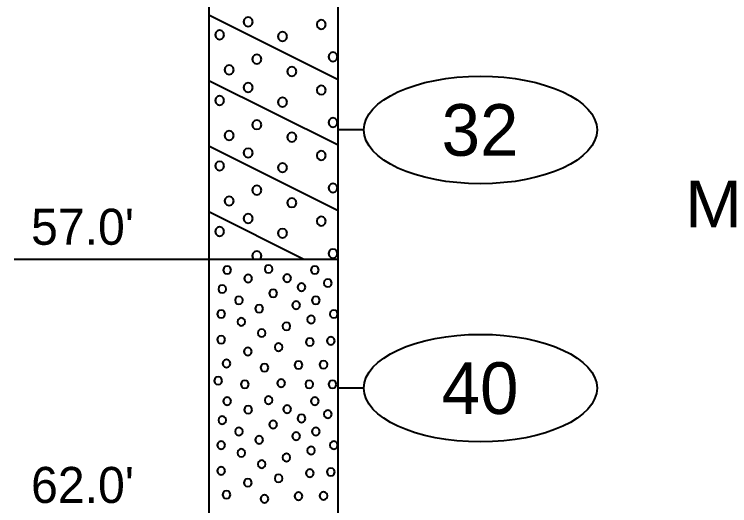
# Model space of a CAD drawing. Extents: x -76 to 974, y -1080 to -735.
# Drawn here: x 282.42 to 296.27, y -991.86 to -982.34 of the extents above; entities that cross this region are included whole.
import ezdxf
from ezdxf.enums import TextEntityAlignment as Align

# ---------------------------------------------------------------- set-up
doc = ezdxf.new("R2010")
doc.units = 0
doc.header["$LTSCALE"] = 0.36
doc.layers.add('27', color=7, linetype='Continuous', lineweight=40)
doc.layers.add('29', color=7, linetype='Continuous')

msp = doc.modelspace()

# ---------------------------------------------------------------- linework, layer by layer
at = {"layer": '27'}
for p, q in [((286.1855, -981.0789), (286.1855, -987.0789)), ((288.6855, -987.0789), (288.6855, -981.0789)), ((286.1855, -982.3489), (288.6855, -983.5989)), ((286.1855, -983.6189), (288.6855, -984.8689)), ((289.1855, -984.5789), (288.6855, -984.5789)), ((286.1855, -984.8889), (288.6855, -986.1389)), ((286.1855, -986.1589), (288.0255, -987.0789)), ((282.4181, -987.0789), (286.1855, -987.0789)), ((286.1855, -987.0789), (288.6855, -987.0789)), ((286.1855, -987.0789), (286.1855, -992.0789)), ((288.6855, -992.0789), (288.6855, -987.0789)), ((289.1855, -989.5789), (288.6855, -989.5789))]:
    msp.add_line(p, q, dxfattribs=at)
for points in [[(287.0361, -982.4841), (287.0242, -982.4396), (286.9917, -982.4071), (286.9472, -982.3952), (286.9028, -982.4071), (286.8702, -982.4396), (286.8583, -982.4841), (286.8702, -982.5285), (286.9028, -982.561), (286.9472, -982.573), (286.9917, -982.561), (287.0242, -982.5285)], [(288.451, -982.5349), (288.4391, -982.4905), (288.4066, -982.4579), (288.3621, -982.446), (288.3177, -982.4579), (288.2851, -982.4905), (288.2732, -982.5349), (288.2851, -982.5794), (288.3177, -982.6119), (288.3621, -982.6238), (288.4066, -982.6119), (288.4391, -982.5794)], [(286.4831, -982.7358), (286.4712, -982.6913), (286.4386, -982.6588), (286.3942, -982.6469), (286.3497, -982.6588), (286.3172, -982.6913), (286.3053, -982.7358), (286.3172, -982.7802), (286.3497, -982.8128), (286.3942, -982.8247), (286.4386, -982.8128), (286.4712, -982.7802)], [(287.6984, -982.7688), (287.6865, -982.7244), (287.654, -982.6918), (287.6095, -982.6799), (287.5651, -982.6918), (287.5325, -982.7244), (287.5206, -982.7688), (287.5325, -982.8133), (287.5651, -982.8458), (287.6095, -982.8577), (287.654, -982.8458), (287.6865, -982.8133)], [(287.2026, -983.2061), (287.1907, -983.1617), (287.1582, -983.1291), (287.1137, -983.1172), (287.0693, -983.1291), (287.0367, -983.1617), (287.0248, -983.2061), (287.0367, -983.2506), (287.0693, -983.2831), (287.1137, -983.295), (287.1582, -983.2831), (287.1907, -983.2506)], [(288.6773, -983.1629), (288.6654, -983.1185), (288.6329, -983.0859), (288.5884, -983.074), (288.544, -983.0859), (288.5114, -983.1185), (288.4995, -983.1629), (288.5114, -983.2074), (288.544, -983.2399), (288.5884, -983.2518), (288.6329, -983.2399), (288.6654, -983.2074)], [(286.6674, -983.4146), (286.6555, -983.3702), (286.623, -983.3376), (286.5785, -983.3257), (286.5341, -983.3376), (286.5015, -983.3702), (286.4896, -983.4146), (286.5015, -983.4591), (286.5341, -983.4916), (286.5785, -983.5035), (286.623, -983.4916), (286.6555, -983.4591)], [(287.8802, -983.4477), (287.8683, -983.4032), (287.8358, -983.3707), (287.7913, -983.3588), (287.7469, -983.3707), (287.7143, -983.4032), (287.7024, -983.4477), (287.7143, -983.4921), (287.7469, -983.5247), (287.7913, -983.5366), (287.8358, -983.5247), (287.8683, -983.4921)], [(287.0362, -983.7552), (287.0243, -983.7108), (286.9917, -983.6783), (286.9473, -983.6663), (286.9028, -983.6783), (286.8703, -983.7108), (286.8584, -983.7552), (286.8703, -983.7997), (286.9028, -983.8322), (286.9473, -983.8441), (286.9917, -983.8322), (287.0243, -983.7997)], [(288.451, -983.8062), (288.4391, -983.7617), (288.4066, -983.7292), (288.3621, -983.7173), (288.3177, -983.7292), (288.2851, -983.7617), (288.2732, -983.8062), (288.2851, -983.8506), (288.3177, -983.8832), (288.3621, -983.8951), (288.4066, -983.8832), (288.4391, -983.8506)], [(286.4831, -984.007), (286.4712, -983.9626), (286.4386, -983.93), (286.3942, -983.9181), (286.3497, -983.93), (286.3172, -983.9626), (286.3053, -984.007), (286.3172, -984.0515), (286.3497, -984.084), (286.3942, -984.0959), (286.4386, -984.084), (286.4712, -984.0515)], [(287.6984, -984.0401), (287.6865, -983.9956), (287.654, -983.9631), (287.6095, -983.9512), (287.5651, -983.9631), (287.5325, -983.9956), (287.5206, -984.0401), (287.5325, -984.0845), (287.5651, -984.1171), (287.6095, -984.129), (287.654, -984.1171), (287.6865, -984.0845)], [(287.2026, -984.4774), (287.1907, -984.433), (287.1582, -984.4004), (287.1137, -984.3885), (287.0693, -984.4004), (287.0367, -984.433), (287.0248, -984.4774), (287.0367, -984.5219), (287.0693, -984.5544), (287.1137, -984.5663), (287.1582, -984.5544), (287.1907, -984.5219)], [(288.6773, -984.4342), (288.6654, -984.3897), (288.6329, -984.3572), (288.5884, -984.3453), (288.544, -984.3572), (288.5114, -984.3897), (288.4995, -984.4342), (288.5114, -984.4786), (288.544, -984.5112), (288.5884, -984.5231), (288.6329, -984.5112), (288.6654, -984.4786)], [(286.6674, -984.6859), (286.6555, -984.6414), (286.623, -984.6089), (286.5785, -984.597), (286.5341, -984.6089), (286.5015, -984.6414), (286.4896, -984.6859), (286.5015, -984.7303), (286.5341, -984.7629), (286.5785, -984.7748), (286.623, -984.7629), (286.6555, -984.7303)], [(287.8802, -984.7189), (287.8683, -984.6745), (287.8358, -984.642), (287.7913, -984.63), (287.7469, -984.642), (287.7143, -984.6745), (287.7024, -984.7189), (287.7143, -984.7634), (287.7469, -984.7959), (287.7913, -984.8078), (287.8358, -984.7959), (287.8683, -984.7634)], [(287.0361, -985.0241), (287.0242, -984.9796), (286.9917, -984.9471), (286.9472, -984.9352), (286.9028, -984.9471), (286.8702, -984.9796), (286.8583, -985.0241), (286.8702, -985.0685), (286.9028, -985.101), (286.9472, -985.113), (286.9917, -985.101), (287.0242, -985.0685)], [(288.451, -985.0749), (288.4391, -985.0305), (288.4066, -984.9979), (288.3621, -984.986), (288.3177, -984.9979), (288.2851, -985.0305), (288.2732, -985.0749), (288.2851, -985.1194), (288.3177, -985.1519), (288.3621, -985.1638), (288.4066, -985.1519), (288.4391, -985.1194)], [(286.4831, -985.2758), (286.4712, -985.2313), (286.4386, -985.1988), (286.3942, -985.1869), (286.3497, -985.1988), (286.3172, -985.2313), (286.3053, -985.2758), (286.3172, -985.3202), (286.3497, -985.3528), (286.3942, -985.3647), (286.4386, -985.3528), (286.4712, -985.3202)], [(287.6984, -985.3088), (287.6865, -985.2644), (287.654, -985.2318), (287.6095, -985.2199), (287.5651, -985.2318), (287.5325, -985.2644), (287.5206, -985.3088), (287.5325, -985.3533), (287.5651, -985.3858), (287.6095, -985.3977), (287.654, -985.3858), (287.6865, -985.3533)], [(287.2026, -985.7461), (287.1907, -985.7017), (287.1582, -985.6691), (287.1137, -985.6572), (287.0693, -985.6691), (287.0367, -985.7017), (287.0248, -985.7461), (287.0367, -985.7906), (287.0693, -985.8231), (287.1137, -985.835), (287.1582, -985.8231), (287.1907, -985.7906)], [(288.6773, -985.7029), (288.6654, -985.6585), (288.6329, -985.6259), (288.5884, -985.614), (288.544, -985.6259), (288.5114, -985.6585), (288.4995, -985.7029), (288.5114, -985.7474), (288.544, -985.7799), (288.5884, -985.7918), (288.6329, -985.7799), (288.6654, -985.7474)], [(286.6674, -985.9546), (286.6555, -985.9102), (286.623, -985.8776), (286.5785, -985.8657), (286.5341, -985.8776), (286.5015, -985.9102), (286.4896, -985.9546), (286.5015, -985.9991), (286.5341, -986.0316), (286.5785, -986.0435), (286.623, -986.0316), (286.6555, -985.9991)], [(287.8802, -985.9877), (287.8683, -985.9432), (287.8358, -985.9107), (287.7913, -985.8988), (287.7469, -985.9107), (287.7143, -985.9432), (287.7024, -985.9877), (287.7143, -986.0321), (287.7469, -986.0647), (287.7913, -986.0766), (287.8358, -986.0647), (287.8683, -986.0321)], [(287.0362, -986.2952), (287.0243, -986.2508), (286.9917, -986.2183), (286.9473, -986.2063), (286.9028, -986.2183), (286.8703, -986.2508), (286.8584, -986.2952), (286.8703, -986.3397), (286.9028, -986.3722), (286.9473, -986.3841), (286.9917, -986.3722), (287.0243, -986.3397)], [(288.451, -986.3462), (288.4391, -986.3017), (288.4066, -986.2692), (288.3621, -986.2573), (288.3177, -986.2692), (288.2851, -986.3017), (288.2732, -986.3462), (288.2851, -986.3906), (288.3177, -986.4232), (288.3621, -986.4351), (288.4066, -986.4232), (288.4391, -986.3906)], [(286.4831, -986.547), (286.4712, -986.5026), (286.4386, -986.47), (286.3942, -986.4581), (286.3497, -986.47), (286.3172, -986.5026), (286.3053, -986.547), (286.3172, -986.5915), (286.3497, -986.624), (286.3942, -986.6359), (286.4386, -986.624), (286.4712, -986.5915)], [(287.6984, -986.5801), (287.6865, -986.5356), (287.654, -986.5031), (287.6095, -986.4912), (287.5651, -986.5031), (287.5325, -986.5356), (287.5206, -986.5801), (287.5325, -986.6245), (287.5651, -986.6571), (287.6095, -986.669), (287.654, -986.6571), (287.6865, -986.6245)], [(288.6773, -986.9742), (288.6654, -986.9297), (288.6329, -986.8972), (288.5884, -986.8853), (288.544, -986.8972), (288.5114, -986.9297), (288.4995, -986.9742), (288.5114, -987.0186), (288.544, -987.0512), (288.5884, -987.0631), (288.6329, -987.0512), (288.6654, -987.0186)], [(287.1907, -987.0619), (287.2026, -987.0174), (287.1907, -986.973), (287.1582, -986.9404), (287.1137, -986.9285), (287.0693, -986.9404), (287.0367, -986.973), (287.0248, -987.0174), (287.0367, -987.0619), (287.0538, -987.0789), (287.1737, -987.0789)], [(286.6174, -987.2916), (286.6072, -987.2535), (286.5793, -987.2256), (286.5412, -987.2154), (286.5031, -987.2256), (286.4752, -987.2535), (286.465, -987.2916), (286.4752, -987.3297), (286.5031, -987.3575), (286.5412, -987.3678), (286.5793, -987.3575), (286.6072, -987.3297)], [(287.4184, -987.272), (287.4082, -987.2339), (287.3803, -987.206), (287.3422, -987.1958), (287.3041, -987.206), (287.2762, -987.2339), (287.266, -987.272), (287.2762, -987.3101), (287.3041, -987.338), (287.3422, -987.3482), (287.3803, -987.338), (287.4082, -987.3101)], [(288.312, -987.2916), (288.3018, -987.2535), (288.2739, -987.2256), (288.2358, -987.2154), (288.1977, -987.2256), (288.1698, -987.2535), (288.1596, -987.2916), (288.1698, -987.3297), (288.1977, -987.3576), (288.2358, -987.3678), (288.2739, -987.3576), (288.3018, -987.3297)], [(287.0224, -987.4568), (287.0121, -987.4187), (286.9843, -987.3908), (286.9462, -987.3806), (286.9081, -987.3908), (286.8802, -987.4187), (286.87, -987.4568), (286.8802, -987.4949), (286.9081, -987.5228), (286.9462, -987.533), (286.9843, -987.5228), (287.0121, -987.4949)], [(287.7774, -987.4478), (287.7672, -987.4097), (287.7393, -987.3818), (287.7012, -987.3716), (287.6631, -987.3818), (287.6352, -987.4097), (287.625, -987.4478), (287.6352, -987.4859), (287.6631, -987.5138), (287.7012, -987.524), (287.7393, -987.5138), (287.7672, -987.4859)], [(286.5212, -987.6594), (286.511, -987.6213), (286.4831, -987.5934), (286.445, -987.5832), (286.4069, -987.5934), (286.379, -987.6213), (286.3688, -987.6594), (286.379, -987.6975), (286.4069, -987.7254), (286.445, -987.7356), (286.4831, -987.7254), (286.511, -987.6975)], [(288.0557, -987.6251), (288.0455, -987.587), (288.0176, -987.5591), (287.9795, -987.5489), (287.9414, -987.5591), (287.9135, -987.587), (287.9033, -987.6251), (287.9135, -987.6632), (287.9414, -987.6911), (287.9795, -987.7013), (288.0176, -987.6911), (288.0455, -987.6632)], [(288.5629, -987.5437), (288.5527, -987.5056), (288.5248, -987.4777), (288.4867, -987.4675), (288.4486, -987.4777), (288.4207, -987.5056), (288.4105, -987.5437), (288.4207, -987.5818), (288.4486, -987.6097), (288.4867, -987.6199), (288.5248, -987.6097), (288.5527, -987.5818)], [(287.5073, -987.7426), (287.4971, -987.7045), (287.4692, -987.6766), (287.4311, -987.6664), (287.393, -987.6766), (287.3651, -987.7045), (287.3549, -987.7426), (287.3651, -987.7807), (287.393, -987.8086), (287.4311, -987.8188), (287.4692, -987.8086), (287.4971, -987.7807)], [(286.8441, -987.8781), (286.8339, -987.84), (286.806, -987.8121), (286.7679, -987.8019), (286.7298, -987.8121), (286.7019, -987.84), (286.6917, -987.8781), (286.7019, -987.9162), (286.7298, -987.9441), (286.7679, -987.9543), (286.806, -987.9441), (286.8339, -987.9162)], [(288.3328, -987.8781), (288.3226, -987.84), (288.2947, -987.8121), (288.2566, -987.8019), (288.2185, -987.8121), (288.1906, -987.84), (288.1804, -987.8781), (288.1906, -987.9162), (288.2185, -987.9441), (288.2566, -987.9543), (288.2947, -987.9441), (288.3226, -987.9162)], [(287.2357, -988.0395), (287.2255, -988.0014), (287.1976, -987.9735), (287.1595, -987.9633), (287.1214, -987.9735), (287.0935, -988.0014), (287.0833, -988.0395), (287.0935, -988.0776), (287.1214, -988.1055), (287.1595, -988.1157), (287.1976, -988.1055), (287.2255, -988.0776)], [(287.9514, -987.9709), (287.9412, -987.9328), (287.9133, -987.9049), (287.8752, -987.8947), (287.8371, -987.9049), (287.8092, -987.9328), (287.799, -987.9709), (287.8092, -988.009), (287.8371, -988.0369), (287.8752, -988.0471), (287.9133, -988.0369), (287.9412, -988.009)], [(286.4984, -988.1438), (286.4881, -988.1057), (286.4603, -988.0778), (286.4222, -988.0676), (286.3841, -988.0778), (286.3562, -988.1057), (286.346, -988.1438), (286.3562, -988.1819), (286.3841, -988.2097), (286.4222, -988.22), (286.4603, -988.2097), (286.4881, -988.1819)], [(288.6786, -988.1438), (288.6684, -988.1057), (288.6405, -988.0778), (288.6024, -988.0676), (288.5643, -988.0778), (288.5364, -988.1057), (288.5262, -988.1438), (288.5364, -988.1819), (288.5643, -988.2097), (288.6024, -988.22), (288.6405, -988.2097), (288.6684, -988.1819)], [(286.8899, -988.2938), (286.8797, -988.2557), (286.8518, -988.2278), (286.8137, -988.2176), (286.7756, -988.2278), (286.7477, -988.2557), (286.7375, -988.2938), (286.7477, -988.3319), (286.7756, -988.3598), (286.8137, -988.37), (286.8518, -988.3598), (286.8797, -988.3319)], [(288.24, -988.248), (288.2298, -988.2099), (288.2019, -988.182), (288.1638, -988.1718), (288.1257, -988.182), (288.0978, -988.2099), (288.0876, -988.248), (288.0978, -988.2861), (288.1257, -988.314), (288.1638, -988.3242), (288.2019, -988.314), (288.2298, -988.2861)], [(287.762, -988.3815), (287.7518, -988.3434), (287.7239, -988.3155), (287.6858, -988.3053), (287.6477, -988.3155), (287.6198, -988.3434), (287.6096, -988.3815), (287.6198, -988.4196), (287.6477, -988.4475), (287.6858, -988.4577), (287.7239, -988.4475), (287.7518, -988.4196)], [(286.4984, -988.6396), (286.4881, -988.6015), (286.4603, -988.5736), (286.4222, -988.5634), (286.3841, -988.5736), (286.3562, -988.6015), (286.346, -988.6396), (286.3562, -988.6777), (286.3841, -988.7055), (286.4222, -988.7158), (286.4603, -988.7055), (286.4881, -988.6777)], [(287.284, -988.5124), (287.2738, -988.4743), (287.2459, -988.4464), (287.2078, -988.4362), (287.1697, -988.4464), (287.1418, -988.4743), (287.1316, -988.5124), (287.1418, -988.5505), (287.1697, -988.5784), (287.2078, -988.5886), (287.2459, -988.5784), (287.2738, -988.5505)], [(288.2171, -988.6866), (288.2069, -988.6485), (288.179, -988.6206), (288.1409, -988.6104), (288.1028, -988.6206), (288.0749, -988.6485), (288.0647, -988.6866), (288.0749, -988.7247), (288.1028, -988.7526), (288.1409, -988.7628), (288.179, -988.7526), (288.2069, -988.7247)], [(288.6214, -988.6624), (288.6112, -988.6243), (288.5833, -988.5964), (288.5452, -988.5862), (288.5071, -988.5964), (288.4792, -988.6243), (288.469, -988.6624), (288.4792, -988.7005), (288.5071, -988.7284), (288.5452, -988.7386), (288.5833, -988.7284), (288.6112, -988.7005)], [(287.017, -988.8709), (287.0068, -988.8328), (286.9789, -988.8049), (286.9408, -988.7947), (286.9027, -988.8049), (286.8748, -988.8328), (286.8646, -988.8709), (286.8748, -988.909), (286.9027, -988.9369), (286.9408, -988.9471), (286.9789, -988.9369), (287.0068, -988.909)], [(287.612, -988.787), (287.6018, -988.7489), (287.5739, -988.721), (287.5358, -988.7108), (287.4977, -988.721), (287.4698, -988.7489), (287.4596, -988.787), (287.4698, -988.8251), (287.4977, -988.853), (287.5358, -988.8632), (287.5739, -988.853), (287.6018, -988.8251)], [(286.6013, -989.1023), (286.5911, -989.0642), (286.5632, -989.0363), (286.5251, -989.0261), (286.487, -989.0363), (286.4591, -989.0642), (286.4489, -989.1023), (286.4591, -989.1404), (286.487, -989.1683), (286.5251, -989.1785), (286.5632, -989.1683), (286.5911, -989.1404)], [(287.3399, -989.1824), (287.3297, -989.1443), (287.3018, -989.1164), (287.2637, -989.1062), (287.2256, -989.1164), (287.1977, -989.1443), (287.1875, -989.1824), (287.1977, -989.2205), (287.2256, -989.2484), (287.2637, -989.2586), (287.3018, -989.2484), (287.3297, -989.2205)], [(287.9972, -989.1315), (287.987, -989.0934), (287.9591, -989.0655), (287.921, -989.0553), (287.8829, -989.0655), (287.855, -989.0934), (287.8448, -989.1315), (287.855, -989.1696), (287.8829, -989.1975), (287.921, -989.2077), (287.9591, -989.1975), (287.987, -989.1696)], [(288.4828, -989.1239), (288.4726, -989.0858), (288.4447, -989.0579), (288.4066, -989.0477), (288.3685, -989.0579), (288.3406, -989.0858), (288.3304, -989.1239), (288.3406, -989.162), (288.3685, -989.1899), (288.4066, -989.2001), (288.4447, -989.1899), (288.4726, -989.162)], [(286.4399, -989.4354), (286.4297, -989.3973), (286.4018, -989.3694), (286.3637, -989.3592), (286.3256, -989.3694), (286.2977, -989.3973), (286.2875, -989.4354), (286.2977, -989.4735), (286.3256, -989.5014), (286.3637, -989.5116), (286.4018, -989.5014), (286.4297, -989.4735)], [(286.9586, -989.5053), (286.9483, -989.4672), (286.9205, -989.4393), (286.8824, -989.4291), (286.8443, -989.4393), (286.8164, -989.4672), (286.8062, -989.5053), (286.8164, -989.5434), (286.8443, -989.5713), (286.8824, -989.5815), (286.9205, -989.5713), (286.9483, -989.5434)], [(287.6628, -989.4824), (287.6526, -989.4443), (287.6247, -989.4164), (287.5866, -989.4062), (287.5485, -989.4164), (287.5206, -989.4443), (287.5104, -989.4824), (287.5206, -989.5205), (287.5485, -989.5484), (287.5866, -989.5586), (287.6247, -989.5484), (287.6526, -989.5205)], [(288.2057, -989.5053), (288.1955, -989.4672), (288.1676, -989.4393), (288.1295, -989.4291), (288.0914, -989.4393), (288.0635, -989.4672), (288.0533, -989.5053), (288.0635, -989.5434), (288.0914, -989.5713), (288.1295, -989.5815), (288.1676, -989.5713), (288.1955, -989.5434)], [(288.6557, -989.5053), (288.6455, -989.4672), (288.6176, -989.4393), (288.5795, -989.4291), (288.5414, -989.4393), (288.5135, -989.4672), (288.5033, -989.5053), (288.5135, -989.5434), (288.5414, -989.5713), (288.5795, -989.5815), (288.6176, -989.5713), (288.6455, -989.5434)], [(286.6174, -989.8316), (286.6072, -989.7935), (286.5793, -989.7656), (286.5412, -989.7554), (286.5031, -989.7656), (286.4752, -989.7935), (286.465, -989.8316), (286.4752, -989.8697), (286.5031, -989.8975), (286.5412, -989.9078), (286.5793, -989.8975), (286.6072, -989.8697)], [(287.4184, -989.812), (287.4082, -989.7739), (287.3803, -989.746), (287.3422, -989.7358), (287.3041, -989.746), (287.2762, -989.7739), (287.266, -989.812), (287.2762, -989.8501), (287.3041, -989.878), (287.3422, -989.8882), (287.3803, -989.878), (287.4082, -989.8501)], [(288.312, -989.8316), (288.3018, -989.7935), (288.2739, -989.7656), (288.2358, -989.7554), (288.1977, -989.7656), (288.1698, -989.7935), (288.1596, -989.8316), (288.1698, -989.8697), (288.1977, -989.8976), (288.2358, -989.9078), (288.2739, -989.8976), (288.3018, -989.8697)], [(287.0224, -989.9968), (287.0121, -989.9587), (286.9843, -989.9308), (286.9462, -989.9206), (286.9081, -989.9308), (286.8802, -989.9587), (286.87, -989.9968), (286.8802, -990.0349), (286.9081, -990.0628), (286.9462, -990.073), (286.9843, -990.0628), (287.0121, -990.0349)], [(287.7774, -989.9878), (287.7672, -989.9497), (287.7393, -989.9218), (287.7012, -989.9116), (287.6631, -989.9218), (287.6352, -989.9497), (287.625, -989.9878), (287.6352, -990.0259), (287.6631, -990.0538), (287.7012, -990.064), (287.7393, -990.0538), (287.7672, -990.0259)], [(288.0557, -990.1651), (288.0455, -990.127), (288.0176, -990.0991), (287.9795, -990.0889), (287.9414, -990.0991), (287.9135, -990.127), (287.9033, -990.1651), (287.9135, -990.2032), (287.9414, -990.2311), (287.9795, -990.2413), (288.0176, -990.2311), (288.0455, -990.2032)], [(288.5629, -990.0837), (288.5527, -990.0456), (288.5248, -990.0177), (288.4867, -990.0075), (288.4486, -990.0177), (288.4207, -990.0456), (288.4105, -990.0837), (288.4207, -990.1218), (288.4486, -990.1497), (288.4867, -990.1599), (288.5248, -990.1497), (288.5527, -990.1218)], [(286.5212, -990.1994), (286.511, -990.1613), (286.4831, -990.1334), (286.445, -990.1232), (286.4069, -990.1334), (286.379, -990.1613), (286.3688, -990.1994), (286.379, -990.2375), (286.4069, -990.2654), (286.445, -990.2756), (286.4831, -990.2654), (286.511, -990.2375)], [(287.5073, -990.2826), (287.4971, -990.2445), (287.4692, -990.2166), (287.4311, -990.2064), (287.393, -990.2166), (287.3651, -990.2445), (287.3549, -990.2826), (287.3651, -990.3207), (287.393, -990.3486), (287.4311, -990.3588), (287.4692, -990.3486), (287.4971, -990.3207)], [(286.8441, -990.4181), (286.8339, -990.38), (286.806, -990.3521), (286.7679, -990.3419), (286.7298, -990.3521), (286.7019, -990.38), (286.6917, -990.4181), (286.7019, -990.4562), (286.7298, -990.4841), (286.7679, -990.4943), (286.806, -990.4841), (286.8339, -990.4562)], [(288.3328, -990.4181), (288.3226, -990.38), (288.2947, -990.3521), (288.2566, -990.3419), (288.2185, -990.3521), (288.1906, -990.38), (288.1804, -990.4181), (288.1906, -990.4562), (288.2185, -990.4841), (288.2566, -990.4943), (288.2947, -990.4841), (288.3226, -990.4562)], [(287.2357, -990.5795), (287.2255, -990.5414), (287.1976, -990.5135), (287.1595, -990.5033), (287.1214, -990.5135), (287.0935, -990.5414), (287.0833, -990.5795), (287.0935, -990.6176), (287.1214, -990.6455), (287.1595, -990.6557), (287.1976, -990.6455), (287.2255, -990.6176)], [(287.9514, -990.5109), (287.9412, -990.4728), (287.9133, -990.4449), (287.8752, -990.4347), (287.8371, -990.4449), (287.8092, -990.4728), (287.799, -990.5109), (287.8092, -990.549), (287.8371, -990.5769), (287.8752, -990.5871), (287.9133, -990.5769), (287.9412, -990.549)], [(286.4984, -990.6838), (286.4881, -990.6457), (286.4603, -990.6178), (286.4222, -990.6076), (286.3841, -990.6178), (286.3562, -990.6457), (286.346, -990.6838), (286.3562, -990.7219), (286.3841, -990.7497), (286.4222, -990.76), (286.4603, -990.7497), (286.4881, -990.7219)], [(288.6786, -990.6838), (288.6684, -990.6457), (288.6405, -990.6178), (288.6024, -990.6076), (288.5643, -990.6178), (288.5364, -990.6457), (288.5262, -990.6838), (288.5364, -990.7219), (288.5643, -990.7497), (288.6024, -990.76), (288.6405, -990.7497), (288.6684, -990.7219)], [(286.8899, -990.8338), (286.8797, -990.7957), (286.8518, -990.7678), (286.8137, -990.7576), (286.7756, -990.7678), (286.7477, -990.7957), (286.7375, -990.8338), (286.7477, -990.8719), (286.7756, -990.8998), (286.8137, -990.91), (286.8518, -990.8998), (286.8797, -990.8719)], [(288.24, -990.788), (288.2298, -990.7499), (288.2019, -990.722), (288.1638, -990.7118), (288.1257, -990.722), (288.0978, -990.7499), (288.0876, -990.788), (288.0978, -990.8261), (288.1257, -990.854), (288.1638, -990.8642), (288.2019, -990.854), (288.2298, -990.8261)], [(287.762, -990.9215), (287.7518, -990.8834), (287.7239, -990.8555), (287.6858, -990.8453), (287.6477, -990.8555), (287.6198, -990.8834), (287.6096, -990.9215), (287.6198, -990.9596), (287.6477, -990.9875), (287.6858, -990.9977), (287.7239, -990.9875), (287.7518, -990.9596)], [(287.284, -991.0524), (287.2738, -991.0143), (287.2459, -990.9864), (287.2078, -990.9762), (287.1697, -990.9864), (287.1418, -991.0143), (287.1316, -991.0524), (287.1418, -991.0905), (287.1697, -991.1184), (287.2078, -991.1286), (287.2459, -991.1184), (287.2738, -991.0905)], [(286.4984, -991.1796), (286.4881, -991.1415), (286.4603, -991.1136), (286.4222, -991.1034), (286.3841, -991.1136), (286.3562, -991.1415), (286.346, -991.1796), (286.3562, -991.2177), (286.3841, -991.2455), (286.4222, -991.2558), (286.4603, -991.2455), (286.4881, -991.2177)], [(288.2171, -991.2266), (288.2069, -991.1885), (288.179, -991.1606), (288.1409, -991.1504), (288.1028, -991.1606), (288.0749, -991.1885), (288.0647, -991.2266), (288.0749, -991.2647), (288.1028, -991.2926), (288.1409, -991.3028), (288.179, -991.2926), (288.2069, -991.2647)], [(288.6214, -991.2024), (288.6112, -991.1643), (288.5833, -991.1364), (288.5452, -991.1262), (288.5071, -991.1364), (288.4792, -991.1643), (288.469, -991.2024), (288.4792, -991.2405), (288.5071, -991.2684), (288.5452, -991.2786), (288.5833, -991.2684), (288.6112, -991.2405)], [(287.017, -991.4109), (287.0068, -991.3728), (286.9789, -991.3449), (286.9408, -991.3347), (286.9027, -991.3449), (286.8748, -991.3728), (286.8646, -991.4109), (286.8748, -991.449), (286.9027, -991.4769), (286.9408, -991.4871), (286.9789, -991.4769), (287.0068, -991.449)], [(287.612, -991.327), (287.6018, -991.2889), (287.5739, -991.261), (287.5358, -991.2508), (287.4977, -991.261), (287.4698, -991.2889), (287.4596, -991.327), (287.4698, -991.3651), (287.4977, -991.393), (287.5358, -991.4032), (287.5739, -991.393), (287.6018, -991.3651)], [(286.6013, -991.6423), (286.5911, -991.6042), (286.5632, -991.5763), (286.5251, -991.5661), (286.487, -991.5763), (286.4591, -991.6042), (286.4489, -991.6423), (286.4591, -991.6804), (286.487, -991.7083), (286.5251, -991.7185), (286.5632, -991.7083), (286.5911, -991.6804)], [(287.9972, -991.6715), (287.987, -991.6334), (287.9591, -991.6055), (287.921, -991.5953), (287.8829, -991.6055), (287.855, -991.6334), (287.8448, -991.6715), (287.855, -991.7096), (287.8829, -991.7375), (287.921, -991.7477), (287.9591, -991.7375), (287.987, -991.7096)], [(288.4828, -991.6639), (288.4726, -991.6258), (288.4447, -991.5979), (288.4066, -991.5877), (288.3685, -991.5979), (288.3406, -991.6258), (288.3304, -991.6639), (288.3406, -991.702), (288.3685, -991.7299), (288.4066, -991.7401), (288.4447, -991.7299), (288.4726, -991.702)], [(287.3399, -991.7224), (287.3297, -991.6843), (287.3018, -991.6564), (287.2637, -991.6462), (287.2256, -991.6564), (287.1977, -991.6843), (287.1875, -991.7224), (287.1977, -991.7605), (287.2256, -991.7884), (287.2637, -991.7986), (287.3018, -991.7884), (287.3297, -991.7605)]]:
    msp.add_lwpolyline(points, close=True, dxfattribs=at)
for centre in [(291.4429, -984.5789), (291.4429, -989.5789)]:
    msp.add_ellipse(centre, major_axis=(2.2574, 0), ratio=0.461538, dxfattribs=at)

# ---------------------------------------------------------------- texts
for s, p in [('32', (291.4355, -985.0788)), ('40', (291.4356, -990.0788))]:
    msp.add_text(s, height=1, dxfattribs=at).set_placement(p, align=Align.CENTER)
for s, p in [("57.0'", (282.7421, -986.8025)), ("62.0'", (282.7421, -991.8025))]:
    msp.add_text(s, height=0.6976, dxfattribs=at).set_placement(p)
at = {"layer": '29', "width": 1.1}
msp.add_text('MEDIUM DENSE TO VERY DENSE', height=0.9, dxfattribs=at).set_placement((306.1087, -986.4627), align=Align.CENTER)

doc.saveas('drawing.dxf')
